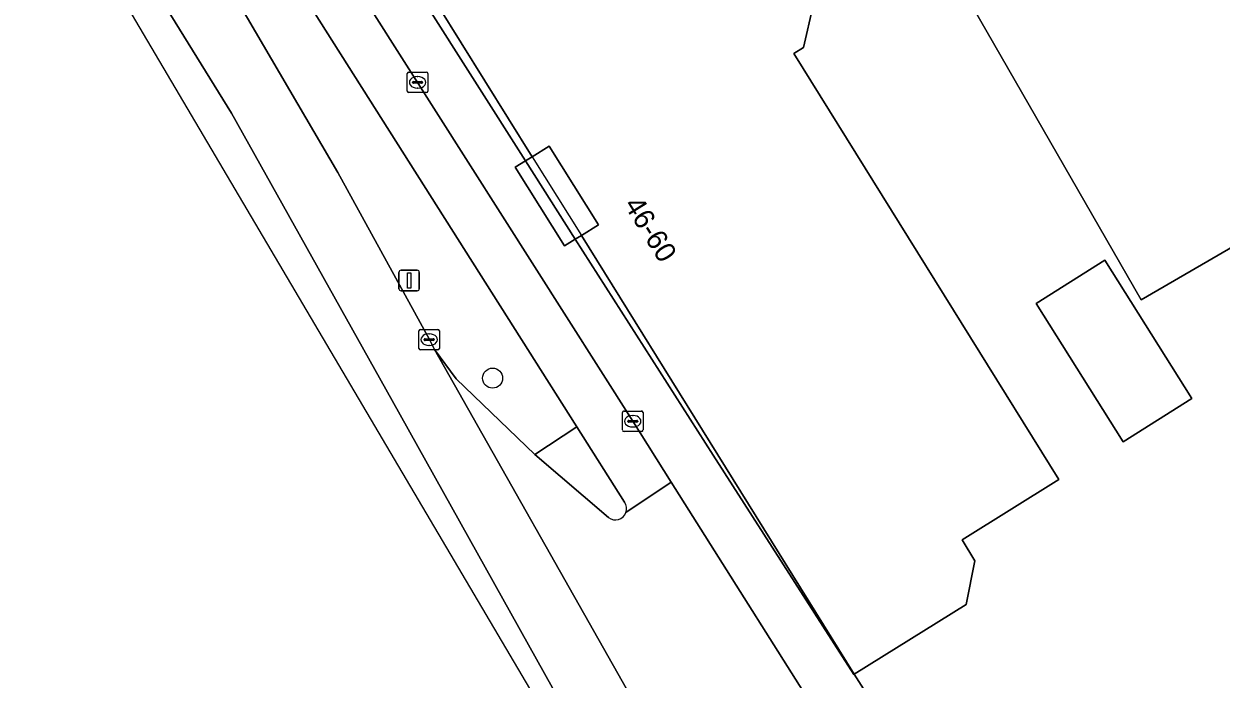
# Model space of a CAD drawing. Extents: x 160377 to 161131, y 383938 to 384853.
# Drawn here: x 160770.4 to 160828.8, y 384075.2 to 384107.1 of the extents above; entities that cross this region are included whole.
import ezdxf

# ---------------------------------------------------------------- set-up
doc = ezdxf.new("R2010")
doc.units = 0
for name, color, linetype in [('IMGEO_Boom', 7, 'Continuous'), ('IMGEO_Erf', 7, 'Continuous'), ('IMGEO_Fietspad_open', 7, 'Continuous'), ('IMGEO_Groenvoorziening', 7, 'Continuous'), ('IMGEO_Kolk', 7, 'Continuous'), ('IMGEO_Lichtmast', 7, 'Continuous'), ('IMGEO_Pand', 7, 'Continuous'), ('IMGEO_Pand_nummerreeks', 7, 'Continuous'), ('IMGEO_Pand_overbouw', 7, 'Continuous'), ('IMGEO_Rijbaan_lokaal_gesloten', 7, 'Continuous'), ('IMGEO_Rijbaan_lokaal_open', 7, 'Continuous'), ('IMGEO_Verkeerseiland_open', 7, 'Continuous'), ('IMGEO_Voetpad_open', 7, 'Continuous')]:
    doc.layers.add(name, color=color, linetype=linetype)

msp = doc.modelspace()

# ---------------------------------------------------------------- linework, layer by layer
at = {"layer": 'IMGEO_Boom'}
msp.add_circle((160793.26, 384089.849), 0.489, dxfattribs=at)
at = {"layer": 'IMGEO_Erf'}
msp.add_lwpolyline([(160834.226, 384099.067), (160824.893, 384093.669), (160806.458, 384125.706), (160803.964, 384130.039), (160798.931, 384125.997), (160799.238, 384125.458), (160796.546, 384123.693), (160797.07, 384123.064), (160799.725, 384118.827), (160806.366, 384108.226), (160806.858, 384108.479), (160808.898, 384108.012), (160808.427, 384105.967), (160807.95, 384105.666), (160820.872, 384084.908), (160816.16, 384081.959), (160816.787, 384080.951), (160816.362, 384078.814), (160810.903, 384075.416), (160826.814, 384050.384)], dxfattribs=at)
for points in [[(160787.113, 384113.608), (160785.498, 384116.084), (160785.096, 384115.805), (160794.865, 384100.44), (160795.192, 384100.642)], [(160796.015, 384101.155), (160795.192, 384100.642), (160794.865, 384100.44), (160797.289, 384096.616), (160797.592, 384096.801), (160798.416, 384097.314)], [(160797.592, 384096.801), (160797.289, 384096.616), (160804.023, 384086.1), (160810.876, 384075.399), (160810.903, 384075.416)], [(160824.01, 384086.75), (160819.768, 384093.493), (160823.122, 384095.603), (160827.364, 384088.86)]]:
    msp.add_lwpolyline(points, close=True, dxfattribs=at)
at = {"layer": 'IMGEO_Fietspad_open'}
for points in [[(160799.763, 384083.298), (160801.966, 384084.783), (160800.097, 384087.743), (160785.705, 384110.386), (160783.225, 384114.353), (160770.664, 384134.926)], [(160774.665, 384123.696), (160776.475, 384120.728), (160781.572, 384112.494), (160783.138, 384109.935), (160797.366, 384087.476), (160799.693, 384083.803)]]:
    msp.add_lwpolyline(points, dxfattribs=at)
msp.add_arc((160799.253, 384083.485), 0.543, 339.88611, 35.89729, dxfattribs=at)
at = {"layer": 'IMGEO_Groenvoorziening'}
msp.add_lwpolyline([(160783.138, 384109.935), (160781.572, 384112.494), (160776.475, 384120.728), (160773.982, 384119.213), (160780.514, 384108.749), (160785.702, 384099.871), (160790.178, 384091.725), (160790.43, 384091.244), (160791.473, 384089.815), (160795.322, 384086.122), (160797.366, 384087.476)], close=True, dxfattribs=at)
at = {"layer": 'IMGEO_Kolk'}
for p, q in [((160789.097, 384103.837), (160789.097, 384104.689)), ((160789.172, 384104.763), (160790.024, 384104.763)), ((160789.399, 384104.306), (160789.797, 384104.306)), ((160789.585, 384104.543), (160789.61, 384104.543)), ((160790.098, 384104.689), (160790.098, 384103.837)), ((160790.024, 384103.763), (160789.172, 384103.763)), ((160789.356, 384104.257), (160789.356, 384104.269)), ((160789.794, 384104.22), (160789.396, 384104.22)), ((160789.608, 384103.983), (160789.583, 384103.983)), ((160789.84, 384104.269), (160789.84, 384104.257)), ((160789.664, 384091.298), (160789.664, 384092.15)), ((160789.739, 384092.224), (160790.591, 384092.224)), ((160790.665, 384092.15), (160790.665, 384091.298)), ((160789.923, 384091.718), (160789.923, 384091.73)), ((160790.361, 384091.681), (160789.963, 384091.681)), ((160789.966, 384091.767), (160790.364, 384091.767)), ((160790.152, 384092.004), (160790.177, 384092.004)), ((160790.407, 384091.73), (160790.407, 384091.718)), ((160790.591, 384091.224), (160789.739, 384091.224)), ((160790.175, 384091.444), (160790.15, 384091.444)), ((160799.595, 384087.32), (160799.595, 384088.172)), ((160799.67, 384088.246), (160800.522, 384088.246)), ((160800.083, 384088.026), (160800.108, 384088.026)), ((160800.596, 384088.172), (160800.596, 384087.32)), ((160799.854, 384087.74), (160799.854, 384087.752)), ((160800.292, 384087.703), (160799.894, 384087.703)), ((160799.897, 384087.789), (160800.295, 384087.789)), ((160800.106, 384087.466), (160800.081, 384087.466)), ((160800.338, 384087.752), (160800.338, 384087.74)), ((160800.522, 384087.246), (160799.67, 384087.246))]:
    msp.add_line(p, q, dxfattribs=at)
for points in [[(160789.097, 384103.837), (160789.097, 384104.689)], [(160789.172, 384104.763), (160790.024, 384104.763)], [(160790.098, 384104.689), (160790.098, 384103.837)], [(160790.024, 384103.763), (160789.172, 384103.763)], [(160789.664, 384091.298), (160789.664, 384092.15)], [(160789.739, 384092.224), (160790.591, 384092.224)], [(160790.665, 384092.15), (160790.665, 384091.298)], [(160790.591, 384091.224), (160789.739, 384091.224)], [(160799.595, 384087.32), (160799.595, 384088.172)], [(160799.67, 384088.246), (160800.522, 384088.246)], [(160800.596, 384088.172), (160800.596, 384087.32)], [(160800.522, 384087.246), (160799.67, 384087.246)]]:
    msp.add_lwpolyline(points, dxfattribs=at)
for centre, radius, start, end in [((160789.174, 384104.687), 0.0765, 91.55205, 178.44795), ((160789.174, 384104.687), 0.0765, 91.55205, 178.44795), ((160789.396, 384104.266), 0.0403, 85.87752, 175.75265), ((160789.801, 384104.268), 0.0386, 1.73085, 96.63898), ((160790.022, 384104.687), 0.0765, 1.55205, 88.44795), ((160790.022, 384104.687), 0.0765, 1.55205, 88.44795), ((160789.174, 384103.839), 0.0765, 181.55205, 268.44795), ((160789.174, 384103.839), 0.0765, 181.55205, 268.44795), ((160789.393, 384104.256), 0.0366, 178.93798, 274.71019), ((160789.797, 384104.263), 0.043, 264.86636, 352.45326), ((160790.022, 384103.839), 0.0765, 271.55205, 358.44795), ((160790.022, 384103.839), 0.0765, 271.55205, 358.44795), ((160789.741, 384092.148), 0.0765, 91.55205, 178.44795), ((160789.741, 384092.148), 0.0765, 91.55205, 178.44795), ((160790.589, 384092.148), 0.0765, 1.55205, 88.44795), ((160790.589, 384092.148), 0.0765, 1.55205, 88.44795), ((160789.963, 384091.727), 0.0403, 85.87752, 175.75265), ((160789.96, 384091.717), 0.0366, 178.93798, 274.71019), ((160790.364, 384091.724), 0.043, 264.86636, 352.45326), ((160790.368, 384091.729), 0.0386, 1.73085, 96.63898), ((160789.741, 384091.3), 0.0765, 181.55205, 268.44795), ((160789.741, 384091.3), 0.0765, 181.55205, 268.44795), ((160790.589, 384091.3), 0.0765, 271.55205, 358.44795), ((160790.589, 384091.3), 0.0765, 271.55205, 358.44795), ((160799.672, 384088.17), 0.0765, 91.55205, 178.44795), ((160799.672, 384088.17), 0.0765, 91.55205, 178.44795), ((160800.52, 384088.17), 0.0765, 1.55205, 88.44795), ((160800.52, 384088.17), 0.0765, 1.55205, 88.44795), ((160799.894, 384087.749), 0.0403, 85.87752, 175.75265), ((160799.891, 384087.739), 0.0366, 178.93798, 274.71019), ((160800.295, 384087.746), 0.043, 264.86636, 352.45326), ((160800.299, 384087.751), 0.0386, 1.73085, 96.63898), ((160799.672, 384087.322), 0.0765, 181.55205, 268.44795), ((160799.672, 384087.322), 0.0765, 181.55205, 268.44795), ((160800.52, 384087.322), 0.0765, 271.55205, 358.44795), ((160800.52, 384087.322), 0.0765, 271.55205, 358.44795)]:
    msp.add_arc(centre, radius, start, end, dxfattribs=at)
for centre, major_axis, ratio, start_param, end_param in [((160789.584, 384104.263), (-0.387, 0.002), 0.722429, 4.712389, 7.853982), ((160789.609, 384104.263), (-0.39, 0.002), 0.717154, 1.570796, 4.712389), ((160790.151, 384091.724), (-0.387, 0.002), 0.722429, 4.712389, 7.853982), ((160790.176, 384091.724), (-0.39, 0.002), 0.717154, 1.570796, 4.712389), ((160800.082, 384087.746), (-0.387, 0.002), 0.722429, 4.712389, 7.853982), ((160800.107, 384087.746), (-0.39, 0.002), 0.717154, 1.570796, 4.712389)]:
    msp.add_ellipse(centre, major_axis=major_axis, ratio=ratio, start_param=start_param, end_param=end_param, dxfattribs=at)
at = {"layer": 'IMGEO_Lichtmast'}
for p, q in [((160788.692, 384094.204), (160788.692, 384095.004)), ((160788.692, 384095.004), (160788.692, 384094.204)), ((160788.792, 384095.104), (160789.582, 384095.104)), ((160789.582, 384095.104), (160788.792, 384095.104)), ((160789.682, 384095.004), (160789.682, 384094.204)), ((160789.682, 384094.204), (160789.682, 384095.004)), ((160789.582, 384094.104), (160788.792, 384094.104)), ((160788.792, 384094.104), (160789.582, 384094.104))]:
    msp.add_line(p, q, dxfattribs=at)
msp.add_lwpolyline([(160789.112, 384094.979), (160789.262, 384094.979), (160789.262, 384094.229), (160789.112, 384094.229), (160789.112, 384094.979)], dxfattribs=at)
for centre, start, end in [((160788.792, 384095.004), 90, 180), ((160788.792, 384095.004), 90, 180), ((160789.582, 384095.004), 0, 90), ((160789.582, 384095.004), 360, 90), ((160788.792, 384094.204), 180, 270), ((160788.792, 384094.204), 180, 270), ((160789.582, 384094.204), 270, 0), ((160789.582, 384094.204), 270, 0)]:
    msp.add_arc(centre, 0.1, start, end, dxfattribs=at)
at = {"layer": 'IMGEO_Pand'}
msp.add_lwpolyline([(160894.342, 384153.219), (160882.131, 384174.376), (160883.487, 384175.131), (160881.533, 384178.537), (160881.486, 384178.803), (160880.079, 384177.999), (160875.749, 384185.481), (160866.157, 384179.985), (160866.843, 384178.831), (160861.65, 384175.828), (160860.985, 384176.98), (160807.194, 384145.974), (160813.295, 384135.382), (160808.456, 384132.612), (160803.964, 384130.039), (160806.458, 384125.706), (160824.893, 384093.669), (160834.226, 384099.067), (160834.542, 384098.529), (160834.947, 384098.767), (160834.861, 384098.913), (160834.633, 384099.302), (160890.527, 384131.513)], dxfattribs=at)
for points in [[(160807.95, 384105.666), (160808.427, 384105.967), (160808.898, 384108.012), (160806.858, 384108.479), (160806.366, 384108.226), (160799.725, 384118.827), (160797.07, 384123.064), (160792.678, 384120.313), (160791.665, 384119.678), (160791.146, 384117.579), (160791.785, 384116.607), (160789.523, 384115.11), (160787.113, 384113.608), (160795.192, 384100.642), (160796.015, 384101.155), (160798.416, 384097.314), (160797.592, 384096.801), (160810.903, 384075.416), (160816.362, 384078.814), (160816.787, 384080.951), (160816.16, 384081.959), (160820.872, 384084.908)], [(160819.768, 384093.493), (160824.01, 384086.75), (160827.364, 384088.86), (160823.122, 384095.603)]]:
    msp.add_lwpolyline(points, close=True, dxfattribs=at)
at = {"layer": 'IMGEO_Pand_overbouw'}
msp.add_lwpolyline([(160796.015, 384101.155), (160795.192, 384100.642), (160797.592, 384096.801), (160798.416, 384097.314)], close=True, dxfattribs=at)
at = {"layer": 'IMGEO_Rijbaan_lokaal_gesloten'}
for points in [[(160790.43, 384091.244), (160790.178, 384091.725), (160785.702, 384099.871), (160780.514, 384108.749), (160773.982, 384119.213), (160771.363, 384117.566), (160774.602, 384112.332), (160780.528, 384102.757), (160788.358, 384088.753), (160799.553, 384068.733)], [(160770.19, 384116.828), (160821.298, 384030.284), (160878.693, 383959.094), (160880.365, 383956.615), (160881.978, 383957.461), (160882.487, 383957.728), (160854.954, 383990.458), (160837.19, 384012.568), (160828.849, 384023.623), (160817.937, 384039.793), (160814.718, 384044.564), (160806.475, 384057.701), (160799.553, 384068.733), (160788.358, 384088.753), (160780.528, 384102.757), (160774.602, 384112.332), (160771.363, 384117.566), (160770.19, 384116.828)], [(160819.619, 384042.861), (160819.24, 384043.449), (160818.547, 384044.534), (160817.58, 384046.047), (160809.892, 384058.082), (160804.996, 384065.946), (160802.895, 384069.303), (160801.326, 384071.991), (160800.066, 384074.213), (160790.43, 384091.244)]]:
    msp.add_lwpolyline(points, dxfattribs=at)
at = {"layer": 'IMGEO_Rijbaan_lokaal_open'}
for points in [[(160798.917, 384083.052), (160795.322, 384086.122), (160791.473, 384089.815), (160790.43, 384091.244), (160800.066, 384074.213)], [(160820.547, 384055.466), (160815.664, 384063.109), (160810.34, 384071.52), (160801.966, 384084.783), (160799.763, 384083.298)]]:
    msp.add_lwpolyline(points, dxfattribs=at)
msp.add_arc((160799.25, 384083.483), 0.545, 232.29939, 340.12737, dxfattribs=at)
at = {"layer": 'IMGEO_Verkeerseiland_open'}
msp.add_lwpolyline([(160799.693, 384083.803), (160797.366, 384087.476), (160795.322, 384086.122), (160798.917, 384083.052)], dxfattribs=at)
for centre, radius, start, end in [((160799.25, 384083.483), 0.545, 232.29939, 340.12737), ((160799.253, 384083.485), 0.543, 339.88611, 35.89729)]:
    msp.add_arc(centre, radius, start, end, dxfattribs=at)
at = {"layer": 'IMGEO_Voetpad_open'}
for points in [[(160797.289, 384096.616), (160796.765, 384096.295), (160794.355, 384100.126), (160794.865, 384100.44), (160785.096, 384115.805), (160775.961, 384130.701), (160771.629, 384137.853)], [(160770.664, 384134.926), (160783.225, 384114.353), (160785.705, 384110.386), (160800.097, 384087.743), (160801.966, 384084.783), (160810.34, 384071.52)], [(160826.814, 384050.384), (160810.903, 384075.416), (160810.876, 384075.399), (160804.023, 384086.1), (160797.289, 384096.616)]]:
    msp.add_lwpolyline(points, dxfattribs=at)
msp.add_lwpolyline([(160794.865, 384100.44), (160794.355, 384100.126), (160796.765, 384096.295), (160797.289, 384096.616)], close=True, dxfattribs=at)

# ---------------------------------------------------------------- texts
at = {"layer": 'IMGEO_Pand_nummerreeks'}
msp.add_text('46-60', height=1, rotation=301.97656, dxfattribs=at).set_placement((160799.639, 384098.298))

doc.saveas('drawing.dxf')
